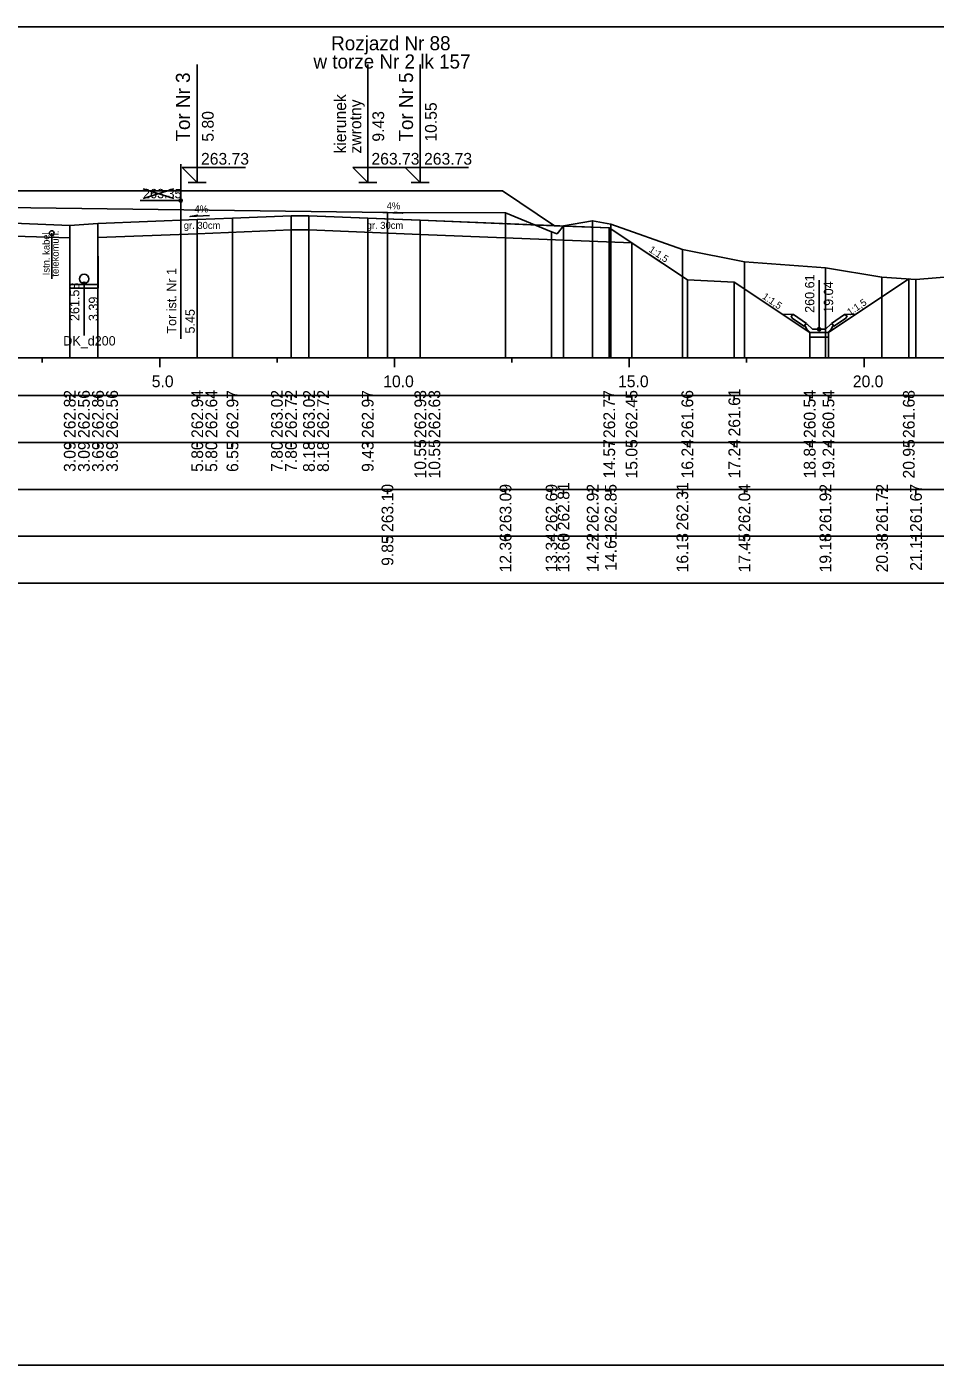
# Model space of a CAD drawing. Extents: x 6516023 to 6560129, y 5513077 to 5529206.
# Drawn here: x 6520057.38 to 6520076.73, y 5514551.66 to 5514580.16 of the extents above; entities that cross this region are included whole.
import ezdxf

# ---------------------------------------------------------------- set-up
doc = ezdxf.new("R2010")
doc.units = 0
for name, color, linetype in [('IR_default', 7, 'Continuous'), ('TOR_PRZEK_P-kable', 7, 'Continuous'), ('TOR_PRZEK_P-komponent', 7, 'Continuous'), ('TOR_PRZEK_P-odwodnienie', 7, 'Continuous'), ('TOR_PRZEK_P-opisy', 7, 'Continuous'), ('TOR_PRZEK_P-tabelka istniejace', 7, 'Continuous'), ('TOR_PRZEK_P-tabelka projektowane', 7, 'Continuous'), ('TOR_PRZEK_P-teren istniejacy', 7, 'Continuous'), ('TOR_PRZEK_P-tory istniejace', 7, 'Continuous'), ('TOR_PRZEK_P-tory projektowane', 7, 'Continuous'), ('TOR_PRZEK_P-uklad odniesienia', 7, 'Continuous'), ('TOR_PRZEK_P-warstwa ochronna I', 7, 'Continuous'), ('TOR_PRZEK_P-warstwa ochronna II', 7, 'Continuous'), ('TOR_RAMKI-ramka+tabelka 1', 7, 'Continuous')]:
    doc.layers.add(name, color=color, linetype=linetype)

msp = doc.modelspace()

# ---------------------------------------------------------------- linework, layer by layer
at = {"layer": 'IR_default'}
msp.add_lwpolyline([(6520040.154, 5514574.526), (6520044.207, 5514575.287), (6520044.513, 5514575.086), (6520044.913, 5514575.086), (6520045.219, 5514575.287), (6520045.668, 5514575.308), (6520046.713, 5514575.887), (6520047.873, 5514575.933), (6520048.963, 5514576.66), (6520052.463, 5514576.66), (6520053.463, 5514576.66), (6520056.963, 5514576.66), (6520059.263, 5514576.66), (6520062.763, 5514576.66), (6520064.013, 5514576.66), (6520067.513, 5514576.66), (6520068.622, 5514575.921), (6520069.787, 5514575.874), (6520070.405, 5514575.462), (6520071.45, 5514574.765), (6520072.45, 5514574.715), (6520074.055, 5514573.645), (6520074.455, 5514573.645), (6520076.126, 5514574.759)], dxfattribs=at)
at = {"layer": 'TOR_PRZEK_P-kable'}
msp.add_line((6520057.914, 5514575.763), (6520057.914, 5514574.789), dxfattribs=at)
msp.add_circle((6520057.914, 5514575.763), 0.05, dxfattribs=at)
at = {"layer": 'TOR_PRZEK_P-komponent'}
msp.add_lwpolyline([(6520048.963, 5514576.66), (6520052.463, 5514576.66), (6520053.463, 5514576.66), (6520056.963, 5514576.66), (6520059.263, 5514576.66), (6520062.763, 5514576.66), (6520064.013, 5514576.66), (6520067.513, 5514576.66), (6520068.622, 5514575.921), (6520065.763, 5514576.035), (6520065.001, 5514576.066), (6520063.392, 5514576.13), (6520063.013, 5514576.13), (6520061.763, 5514576.08), (6520061.013, 5514576.05), (6520058.898, 5514575.966), (6520058.298, 5514575.928), (6520055.213, 5514576.051), (6520054.463, 5514576.081), (6520053.018, 5514576.139), (6520051.463, 5514576.077), (6520050.713, 5514576.047), (6520047.873, 5514575.933), (6520047.873, 5514575.933)], close=True, dxfattribs=at)
at = {"layer": 'TOR_PRZEK_P-odwodnienie'}
for p, q in [((6520058.302, 5514574.587), (6520058.298, 5514575.928)), ((6520058.902, 5514574.588), (6520058.898, 5514575.966)), ((6520074.255, 5514573.715), (6520074.255, 5514574.759)), ((6520058.902, 5514574.668), (6520058.302, 5514574.668)), ((6520058.902, 5514574.588), (6520058.302, 5514574.588)), ((6520058.602, 5514574.688), (6520058.602, 5514573.585)), ((6520073.946, 5514573.775), (6520073.685, 5514573.949)), ((6520073.99, 5514573.841), (6520073.71, 5514574.028)), ((6520074.52, 5514573.841), (6520074.8, 5514574.028)), ((6520074.564, 5514573.775), (6520074.825, 5514573.949)), ((6520073.957, 5514573.791), (6520073.946, 5514573.775)), ((6520073.947, 5514573.81), (6520073.995, 5514573.834)), ((6520073.99, 5514573.841), (6520073.982, 5514573.829)), ((6520074.115, 5514573.715), (6520073.995, 5514573.834)), ((6520074.065, 5514573.645), (6520074.445, 5514573.645)), ((6520074.115, 5514573.715), (6520074.395, 5514573.715)), ((6520074.395, 5514573.715), (6520074.515, 5514573.834)), ((6520074.515, 5514573.834), (6520074.562, 5514573.81)), ((6520074.52, 5514573.841), (6520074.528, 5514573.829)), ((6520074.553, 5514573.791), (6520074.564, 5514573.775))]:
    msp.add_line(p, q, dxfattribs=at)
for points in [[(6520071.45, 5514574.765), (6520071.45, 5514574.766), (6520071.45, 5514574.765), (6520071.45, 5514574.765), (6520071.45, 5514574.765), (6520071.451, 5514574.765), (6520071.45, 5514574.765), (6520071.451, 5514574.766)], [(6520073.463, 5514574.04), (6520073.71, 5514574.028)], [(6520073.66, 5514574.001), (6520073.71, 5514574.028)], [(6520073.66, 5514574.001), (6520073.685, 5514573.949)], [(6520075.046, 5514574.04), (6520074.8, 5514574.028)], [(6520074.85, 5514574.001), (6520074.8, 5514574.028)], [(6520074.85, 5514574.001), (6520074.825, 5514573.949)], [(6520073.982, 5514573.829), (6520073.947, 5514573.81)], [(6520073.995, 5514573.715), (6520073.947, 5514573.81)], [(6520073.947, 5514573.81), (6520073.957, 5514573.791)], [(6520074.065, 5514573.645), (6520073.995, 5514573.715)], [(6520074.055, 5514573.645), (6520074.055, 5514573.646), (6520074.055, 5514573.645), (6520074.055, 5514573.645), (6520074.055, 5514573.645), (6520074.056, 5514573.645), (6520074.055, 5514573.645), (6520074.056, 5514573.646)], [(6520074.455, 5514573.645), (6520074.055, 5514573.645), (6520074.055, 5514573.545), (6520074.455, 5514573.545), (6520074.455, 5514573.645)], [(6520074.445, 5514573.645), (6520074.515, 5514573.715)], [(6520074.455, 5514573.645), (6520074.455, 5514573.646), (6520074.455, 5514573.645), (6520074.455, 5514573.645), (6520074.455, 5514573.645), (6520074.456, 5514573.645), (6520074.455, 5514573.645), (6520074.456, 5514573.646)], [(6520074.515, 5514573.715), (6520074.562, 5514573.81)], [(6520074.528, 5514573.829), (6520074.563, 5514573.81)], [(6520074.563, 5514573.81), (6520074.553, 5514573.791)]]:
    msp.add_lwpolyline(points, dxfattribs=at)
for centre, radius in [((6520058.602, 5514574.788), 0.1), ((6520058.602, 5514574.688), 0.03), ((6520074.255, 5514573.715), 0.035)]:
    msp.add_circle(centre, radius, dxfattribs=at)
at = {"layer": 'TOR_PRZEK_P-opisy'}
for points in [[(6520064.967, 5514576.203), (6520065.385, 5514576.184), (6520065.217, 5514576.212)], [(6520061.277, 5514576.135), (6520060.859, 5514576.116), (6520061.027, 5514576.145)]]:
    msp.add_lwpolyline(points, dxfattribs=at)
at = {"layer": 'TOR_PRZEK_P-tabelka istniejace'}
for p, q in [((6520065.064, 5514570.206), (6520065.064, 5514570.306)), ((6520067.578, 5514570.206), (6520067.578, 5514570.306)), ((6520068.558, 5514570.206), (6520068.558, 5514570.306)), ((6520068.814, 5514570.206), (6520068.814, 5514570.306)), ((6520069.433, 5514570.206), (6520069.433, 5514570.306)), ((6520069.818, 5514570.206), (6520069.818, 5514570.306)), ((6520071.344, 5514570.206), (6520071.344, 5514570.306)), ((6520072.665, 5514570.206), (6520072.665, 5514570.306)), ((6520074.391, 5514570.206), (6520074.391, 5514570.306)), ((6520075.595, 5514570.206), (6520075.595, 5514570.306)), ((6520076.319, 5514570.206), (6520076.319, 5514570.306)), ((6520004.163, 5514569.306), (6520097.963, 5514569.306)), ((6520065.064, 5514569.206), (6520065.064, 5514569.306)), ((6520067.578, 5514569.206), (6520067.578, 5514569.306)), ((6520068.558, 5514569.206), (6520068.558, 5514569.306)), ((6520068.814, 5514569.206), (6520068.814, 5514569.306)), ((6520069.433, 5514569.206), (6520069.433, 5514569.306)), ((6520069.818, 5514569.206), (6520069.818, 5514569.306)), ((6520071.344, 5514569.206), (6520071.344, 5514569.306)), ((6520072.665, 5514569.206), (6520072.665, 5514569.306)), ((6520074.391, 5514569.206), (6520074.391, 5514569.306)), ((6520075.595, 5514569.206), (6520075.595, 5514569.306)), ((6520076.319, 5514569.206), (6520076.319, 5514569.306))]:
    msp.add_line(p, q, dxfattribs=at)
for points in [[(6520065.064, 5514576.202), (6520065.064, 5514573.306), (6520065.064, 5514573.176), (6520065.064, 5514573.106)], [(6520067.578, 5514576.194), (6520067.578, 5514573.306), (6520067.578, 5514573.176), (6520067.578, 5514573.106)], [(6520068.814, 5514575.916), (6520068.814, 5514573.306), (6520068.814, 5514573.176), (6520068.814, 5514573.106)], [(6520069.433, 5514576.025), (6520069.433, 5514573.306), (6520069.433, 5514573.176), (6520069.433, 5514573.106)], [(6520069.818, 5514575.953), (6520069.818, 5514573.306), (6520069.818, 5514573.176), (6520069.818, 5514573.106)], [(6520068.558, 5514575.792), (6520068.558, 5514573.306), (6520068.558, 5514573.176), (6520068.558, 5514573.106)], [(6520071.344, 5514575.414), (6520071.344, 5514573.306), (6520071.344, 5514573.176), (6520071.344, 5514573.106)], [(6520072.665, 5514575.151), (6520072.665, 5514573.306), (6520072.665, 5514573.176), (6520072.665, 5514573.106)], [(6520074.391, 5514575.022), (6520074.391, 5514573.306), (6520074.391, 5514573.176), (6520074.391, 5514573.106)], [(6520075.595, 5514574.825), (6520075.595, 5514573.306), (6520075.595, 5514573.176), (6520075.595, 5514573.106)], [(6520076.319, 5514574.776), (6520076.319, 5514573.306), (6520076.319, 5514573.176), (6520076.319, 5514573.106)]]:
    msp.add_lwpolyline(points, dxfattribs=at)
msp.add_lwpolyline([(6520004.163, 5514570.306), (6520004.163, 5514568.306), (6520097.963, 5514568.306), (6520097.963, 5514570.306)], close=True, dxfattribs=at)
at = {"layer": 'TOR_PRZEK_P-tabelka projektowane'}
for p, q in [((6520058.298, 5514572.206), (6520058.298, 5514572.306)), ((6520058.299, 5514572.206), (6520058.299, 5514572.306)), ((6520058.898, 5514572.206), (6520058.898, 5514572.306)), ((6520058.899, 5514572.206), (6520058.899, 5514572.306)), ((6520061.013, 5514572.206), (6520061.013, 5514572.306)), ((6520061.013, 5514572.206), (6520061.013, 5514572.306)), ((6520061.763, 5514572.206), (6520061.763, 5514572.306)), ((6520063.013, 5514572.206), (6520063.013, 5514572.306)), ((6520063.013, 5514572.206), (6520063.013, 5514572.306)), ((6520063.392, 5514572.206), (6520063.392, 5514572.306)), ((6520063.392, 5514572.206), (6520063.392, 5514572.306)), ((6520064.643, 5514572.206), (6520064.643, 5514572.306)), ((6520065.763, 5514572.206), (6520065.763, 5514572.306)), ((6520065.763, 5514572.206), (6520065.763, 5514572.306)), ((6520069.787, 5514572.206), (6520069.787, 5514572.306)), ((6520070.265, 5514572.206), (6520070.265, 5514572.306)), ((6520071.45, 5514572.206), (6520071.45, 5514572.306)), ((6520072.45, 5514572.206), (6520072.45, 5514572.306)), ((6520074.055, 5514572.206), (6520074.055, 5514572.306)), ((6520074.455, 5514572.206), (6520074.455, 5514572.306)), ((6520076.166, 5514572.206), (6520076.166, 5514572.306)), ((6520004.163, 5514571.306), (6520097.963, 5514571.306)), ((6520058.298, 5514571.206), (6520058.298, 5514571.306)), ((6520058.299, 5514571.206), (6520058.299, 5514571.306)), ((6520058.898, 5514571.206), (6520058.898, 5514571.306)), ((6520058.899, 5514571.206), (6520058.899, 5514571.306)), ((6520061.013, 5514571.206), (6520061.013, 5514571.306)), ((6520061.013, 5514571.206), (6520061.013, 5514571.306)), ((6520061.763, 5514571.206), (6520061.763, 5514571.306)), ((6520063.013, 5514571.206), (6520063.013, 5514571.306)), ((6520063.013, 5514571.206), (6520063.013, 5514571.306)), ((6520063.392, 5514571.206), (6520063.392, 5514571.306)), ((6520063.392, 5514571.206), (6520063.392, 5514571.306)), ((6520064.643, 5514571.206), (6520064.643, 5514571.306)), ((6520065.763, 5514571.206), (6520065.763, 5514571.306)), ((6520065.763, 5514571.206), (6520065.763, 5514571.306)), ((6520069.787, 5514571.206), (6520069.787, 5514571.306)), ((6520070.265, 5514571.206), (6520070.265, 5514571.306)), ((6520071.45, 5514571.206), (6520071.45, 5514571.306)), ((6520072.45, 5514571.206), (6520072.45, 5514571.306)), ((6520074.055, 5514571.206), (6520074.055, 5514571.306)), ((6520074.455, 5514571.206), (6520074.455, 5514571.306)), ((6520076.166, 5514571.206), (6520076.166, 5514571.306))]:
    msp.add_line(p, q, dxfattribs=at)
for points in [[(6520058.298, 5514575.928), (6520058.298, 5514573.306), (6520058.298, 5514573.176), (6520058.298, 5514573.106)], [(6520058.898, 5514575.966), (6520058.898, 5514573.306), (6520058.898, 5514573.176), (6520058.898, 5514573.106)], [(6520061.013, 5514576.05), (6520061.013, 5514573.306), (6520061.013, 5514573.176), (6520061.013, 5514573.106)], [(6520061.763, 5514576.08), (6520061.763, 5514573.306), (6520061.763, 5514573.176), (6520061.763, 5514573.106)], [(6520063.013, 5514576.13), (6520063.013, 5514573.306), (6520063.013, 5514573.176), (6520063.013, 5514573.106)], [(6520063.392, 5514576.13), (6520063.392, 5514573.306), (6520063.392, 5514573.176), (6520063.392, 5514573.106)], [(6520064.643, 5514576.08), (6520064.643, 5514573.306), (6520064.643, 5514573.176), (6520064.643, 5514573.106)], [(6520065.763, 5514576.035), (6520065.763, 5514573.306), (6520065.763, 5514573.176), (6520065.763, 5514573.106)], [(6520069.787, 5514575.874), (6520069.787, 5514573.306), (6520069.787, 5514573.176), (6520069.787, 5514573.106)], [(6520058.299, 5514575.663), (6520058.299, 5514573.306), (6520058.299, 5514573.176), (6520058.299, 5514573.106)], [(6520058.899, 5514575.666), (6520058.899, 5514573.306), (6520058.899, 5514573.176), (6520058.899, 5514573.106)], [(6520061.013, 5514575.75), (6520061.013, 5514573.306), (6520061.013, 5514573.176), (6520061.013, 5514573.106)], [(6520063.013, 5514575.83), (6520063.013, 5514573.306), (6520063.013, 5514573.176), (6520063.013, 5514573.106)], [(6520063.392, 5514575.83), (6520063.392, 5514573.306), (6520063.392, 5514573.176), (6520063.392, 5514573.106)], [(6520065.763, 5514575.735), (6520065.763, 5514573.306), (6520065.763, 5514573.176), (6520065.763, 5514573.106)], [(6520070.265, 5514575.555), (6520070.265, 5514573.306), (6520070.265, 5514573.176), (6520070.265, 5514573.106)], [(6520071.45, 5514574.765), (6520071.45, 5514573.306), (6520071.45, 5514573.176), (6520071.45, 5514573.106)], [(6520076.166, 5514574.786), (6520076.166, 5514573.306), (6520076.166, 5514573.176), (6520076.166, 5514573.106)], [(6520072.45, 5514574.715), (6520072.45, 5514573.306), (6520072.45, 5514573.176), (6520072.45, 5514573.106)], [(6520074.055, 5514573.645), (6520074.055, 5514573.306), (6520074.055, 5514573.176), (6520074.055, 5514573.106)], [(6520074.455, 5514573.645), (6520074.455, 5514573.306), (6520074.455, 5514573.176), (6520074.455, 5514573.106)]]:
    msp.add_lwpolyline(points, dxfattribs=at)
msp.add_lwpolyline([(6520004.163, 5514572.306), (6520004.163, 5514570.306), (6520097.963, 5514570.306), (6520097.963, 5514572.306)], close=True, dxfattribs=at)
at = {"layer": 'TOR_PRZEK_P-teren istniejacy'}
msp.add_lwpolyline([(6520049.863, 5514576.402), (6520065.064, 5514576.202), (6520067.578, 5514576.194), (6520068.558, 5514575.792), (6520068.677, 5514575.75), (6520068.814, 5514575.916), (6520069.433, 5514576.025), (6520069.818, 5514575.953), (6520071.344, 5514575.414), (6520072.665, 5514575.151), (6520074.391, 5514575.022), (6520075.595, 5514574.825), (6520076.319, 5514574.776), (6520077.098, 5514574.842)], dxfattribs=at)
at = {"layer": 'TOR_PRZEK_P-tory istniejace'}
for p, q in [((6520060.66, 5514577.229), (6520060.66, 5514573.509)), ((6520060.66, 5514576.454), (6520059.794, 5514576.454)), ((6520059.86, 5514576.501), (6520060.512, 5514576.704)), ((6520059.86, 5514576.704), (6520060.512, 5514576.501))]:
    msp.add_line(p, q, dxfattribs=at)
msp.add_circle((6520060.66, 5514576.454), 0.035, dxfattribs=at)
at = {"layer": 'TOR_PRZEK_P-tory projektowane'}
for p, q in [((6520061.013, 5514577.718), (6520061.013, 5514579.35)), ((6520064.643, 5514577.718), (6520064.643, 5514579.35)), ((6520065.763, 5514577.718), (6520065.763, 5514579.35)), ((6520061.013, 5514577.718), (6520061.013, 5514576.84)), ((6520064.643, 5514577.718), (6520064.643, 5514576.84)), ((6520065.763, 5514577.718), (6520065.763, 5514576.84)), ((6520061.013, 5514576.84), (6520060.694, 5514577.159)), ((6520060.694, 5514577.159), (6520062.038, 5514577.159)), ((6520064.643, 5514576.84), (6520064.324, 5514577.159)), ((6520064.324, 5514577.159), (6520065.668, 5514577.159)), ((6520065.763, 5514576.84), (6520065.444, 5514577.159)), ((6520065.444, 5514577.159), (6520066.788, 5514577.159)), ((6520060.821, 5514576.84), (6520061.205, 5514576.84)), ((6520064.451, 5514576.84), (6520064.835, 5514576.84)), ((6520065.571, 5514576.84), (6520065.955, 5514576.84))]:
    msp.add_line(p, q, dxfattribs=at)
at = {"layer": 'TOR_PRZEK_P-uklad odniesienia'}
for p, q in [((6520007.963, 5514573.106), (6520097.963, 5514573.106)), ((6520057.713, 5514573.006), (6520057.713, 5514573.106)), ((6520060.213, 5514572.906), (6520060.213, 5514573.106)), ((6520062.713, 5514573.006), (6520062.713, 5514573.106)), ((6520065.213, 5514572.906), (6520065.213, 5514573.106)), ((6520067.713, 5514573.006), (6520067.713, 5514573.106)), ((6520070.213, 5514572.906), (6520070.213, 5514573.106)), ((6520072.713, 5514573.006), (6520072.713, 5514573.106)), ((6520075.213, 5514572.906), (6520075.213, 5514573.106))]:
    msp.add_line(p, q, dxfattribs=at)
at = {"layer": 'TOR_PRZEK_P-warstwa ochronna I'}
for points in [[(6520046.129, 5514575.564), (6520050.713, 5514575.747), (6520053.018, 5514575.839), (6520055.213, 5514575.751), (6520058.299, 5514575.663)], [(6520058.899, 5514575.666), (6520061.013, 5514575.75), (6520063.013, 5514575.83), (6520063.392, 5514575.83), (6520065.763, 5514575.735), (6520070.265, 5514575.555)]]:
    msp.add_lwpolyline(points, dxfattribs=at)
at = {"layer": 'TOR_PRZEK_P-warstwa ochronna II'}
msp.add_lwpolyline([(6520055.213, 5514576.051), (6520058.298, 5514575.928), (6520058.898, 5514575.966), (6520061.013, 5514576.05), (6520061.763, 5514576.08), (6520063.013, 5514576.13), (6520063.392, 5514576.13), (6520064.643, 5514576.08), (6520065.763, 5514576.035), (6520069.787, 5514575.874), (6520071.45, 5514574.765), (6520072.45, 5514574.715), (6520074.055, 5514573.645), (6520074.455, 5514573.645), (6520076.166, 5514574.786)], dxfattribs=at)
at = {"layer": 'TOR_RAMKI-ramka+tabelka 1'}
msp.add_lwpolyline([(6519904.513, 5514580.156), (6520152.013, 5514580.156), (6520152.013, 5514551.656), (6519904.513, 5514551.656)], close=True, dxfattribs=at)

# ---------------------------------------------------------------- texts
at = {"layer": 'TOR_PRZEK_P-kable'}
for s, height, p in [('Istn. kabel', 0.14999, (6520057.869, 5514574.865)), ('telekomun.', 0.15, (6520058.063, 5514574.837))]:
    msp.add_text(s, height=height, rotation=90.0511, dxfattribs=at).set_placement(p)
at = {"layer": 'TOR_PRZEK_P-odwodnienie'}
for s, rotation, p in [('260.61', 90, (6520074.155, 5514574.065)), ('19.04', 90, (6520074.555, 5514574.065)), ('261.58', 90, (6520058.502, 5514573.89)), ('3.39', 90, (6520058.902, 5514573.89)), ('DK_d200', 360, (6520058.16, 5514573.369))]:
    msp.add_text(s, height=0.2, rotation=rotation, dxfattribs=at).set_placement(p)
at = {"layer": 'TOR_PRZEK_P-opisy'}
for s, rotation, p in [('4%', 0.1515, (6520060.954, 5514576.201)), ('4%', 359.8485, (6520065.046, 5514576.269)), ('1:1,5', 325.9299, (6520070.616, 5514575.377)), ('1:1,5', 325.9299, (6520073.032, 5514574.381)), ('1:1,5', 34.0701, (6520074.915, 5514574.002))]:
    msp.add_text(s, height=0.15, rotation=rotation, dxfattribs=at).set_placement(p)
at = {"layer": 'TOR_PRZEK_P-tabelka istniejace'}
for s, p in [('263.10', (6520065.189, 5514569.398)), ('263.09', (6520067.703, 5514569.398)), ('262.69', (6520068.683, 5514569.398)), ('262.81', (6520068.939, 5514569.433)), ('262.92', (6520069.558, 5514569.4)), ('262.85', (6520069.943, 5514569.397)), ('262.31', (6520071.469, 5514569.433)), ('262.04', (6520072.79, 5514569.399)), ('261.92', (6520074.516, 5514569.4)), ('261.72', (6520075.72, 5514569.4)), ('261.67', (6520076.444, 5514569.398)), ('9.85', (6520065.189, 5514568.677)), ('12.36', (6520067.703, 5514568.538)), ('13.34', (6520068.683, 5514568.539)), ('13.60', (6520068.939, 5514568.538)), ('14.22', (6520069.558, 5514568.54)), ('14.61', (6520069.943, 5514568.573)), ('16.13', (6520071.469, 5514568.538)), ('17.45', (6520072.79, 5514568.537)), ('19.18', (6520074.516, 5514568.538)), ('20.38', (6520075.72, 5514568.538)), ('21.11', (6520076.444, 5514568.573))]:
    msp.add_text(s, height=0.25, rotation=90, dxfattribs=at).set_placement(p)
at = {"layer": 'TOR_PRZEK_P-tabelka projektowane'}
for s, p in [('262.82', (6520058.423, 5514571.4)), ('262.56', (6520058.724, 5514571.398)), ('262.86', (6520059.023, 5514571.398)), ('262.56', (6520059.324, 5514571.398)), ('262.94', (6520061.138, 5514571.399)), ('262.64', (6520061.438, 5514571.399)), ('262.97', (6520061.888, 5514571.398)), ('263.02', (6520062.834, 5514571.4)), ('262.72', (6520063.134, 5514571.4)), ('263.02', (6520063.517, 5514571.4)), ('262.72', (6520063.817, 5514571.4)), ('262.97', (6520064.768, 5514571.398)), ('262.93', (6520065.888, 5514571.398)), ('262.63', (6520066.188, 5514571.398)), ('262.77', (6520069.912, 5514571.398)), ('262.45', (6520070.386, 5514571.397)), ('261.66', (6520071.575, 5514571.398)), ('261.61', (6520072.575, 5514571.433)), ('260.54', (6520074.18, 5514571.399)), ('260.54', (6520074.58, 5514571.399)), ('261.68', (6520076.291, 5514571.398)), ('3.09', (6520058.423, 5514570.678)), ('3.09', (6520058.724, 5514570.678)), ('3.69', (6520059.023, 5514570.678)), ('3.69', (6520059.324, 5514570.678)), ('5.80', (6520061.138, 5514570.678)), ('5.80', (6520061.438, 5514570.678)), ('6.55', (6520061.888, 5514570.677)), ('7.80', (6520062.834, 5514570.678)), ('7.80', (6520063.134, 5514570.678)), ('8.18', (6520063.517, 5514570.677)), ('8.18', (6520063.817, 5514570.677)), ('9.43', (6520064.768, 5514570.678)), ('10.55', (6520065.888, 5514570.537)), ('10.55', (6520066.188, 5514570.537)), ('14.57', (6520069.912, 5514570.538)), ('15.05', (6520070.386, 5514570.537)), ('16.24', (6520071.575, 5514570.539)), ('17.24', (6520072.575, 5514570.539)), ('18.84', (6520074.18, 5514570.539)), ('19.24', (6520074.58, 5514570.539)), ('20.95', (6520076.291, 5514570.537))]:
    msp.add_text(s, height=0.25, rotation=90, dxfattribs=at).set_placement(p)
at = {"layer": 'TOR_PRZEK_P-tory istniejace'}
msp.add_text('263.35', height=0.2, dxfattribs=at).set_placement((6520059.86, 5514576.504))
for s, rotation, p in [('Tor ist. Nr 1', 90.0511, (6520060.566, 5514573.623)), ('5.45', 90, (6520060.96, 5514573.624))]:
    msp.add_text(s, height=0.2, rotation=rotation, dxfattribs=at).set_placement(p)
at = {"layer": 'TOR_PRZEK_P-tory projektowane'}
for s, height, rotation, p in [('Rozjazd Nr 88', 0.3, 360, (6520063.865, 5514579.656)), ('w torze Nr 2 lk 157', 0.3, 360, (6520063.488, 5514579.267)), ('Tor Nr 3', 0.3, 90, (6520060.858, 5514577.712)), ('Tor Nr 5', 0.3, 90, (6520065.608, 5514577.712)), ('kierunek', 0.25, 90, (6520064.183, 5514577.457)), ('zwrotny', 0.25, 90, (6520064.506, 5514577.457)), ('10.55', 0.25, 90, (6520066.113, 5514577.71)), ('5.80', 0.25, 90, (6520061.363, 5514577.71)), ('9.43', 0.25, 90, (6520064.993, 5514577.71))]:
    msp.add_text(s, height=height, rotation=rotation, dxfattribs=at).set_placement(p)
for p in [(6520061.093, 5514577.22), (6520064.723, 5514577.22), (6520065.843, 5514577.22)]:
    msp.add_text('263.73', height=0.25, dxfattribs=at).set_placement(p)
at = {"layer": 'TOR_PRZEK_P-uklad odniesienia'}
for s, p in [('5.0', (6520060.044, 5514572.481)), ('10.0', (6520064.974, 5514572.481)), ('15.0', (6520069.974, 5514572.481)), ('20.0', (6520074.974, 5514572.481))]:
    msp.add_text(s, height=0.25, dxfattribs=at).set_placement(p)
at = {"layer": 'TOR_PRZEK_P-warstwa ochronna I'}
for p in [(6520060.726, 5514575.852), (6520064.62, 5514575.852)]:
    msp.add_text('gr. 30cm', height=0.15, dxfattribs=at).set_placement(p)

doc.saveas('drawing.dxf')
